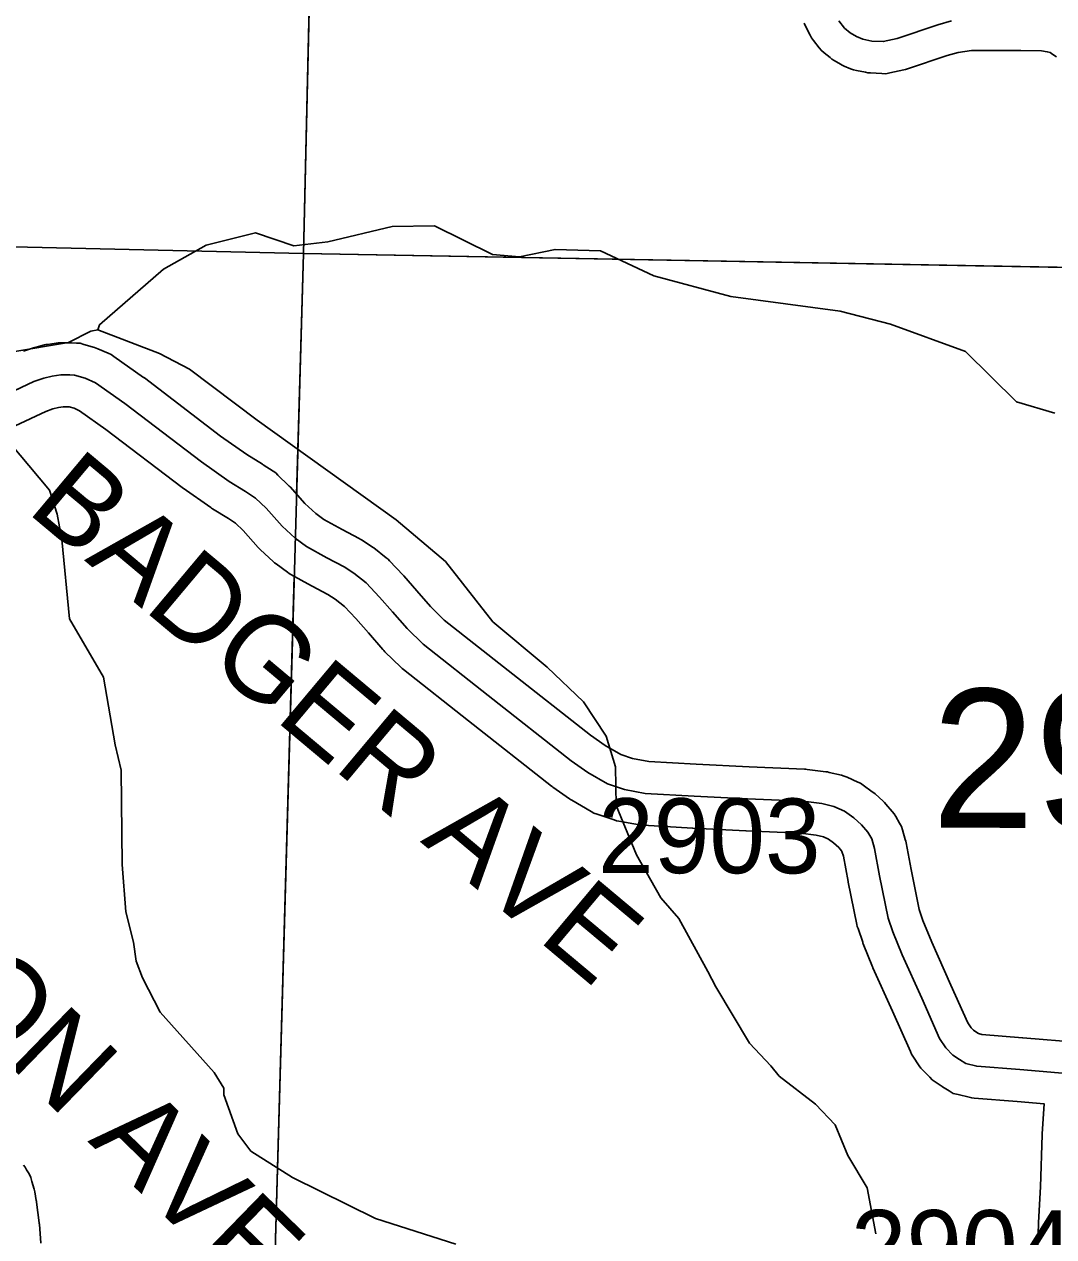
# Model space of a CAD drawing. Extents: x -132.8 to -73.3, y -60 to -26.
# Drawn here: x -120.982 to -120.019, y -43.311 to -42.176 of the extents above; entities that cross this region are included whole.
import ezdxf

# ---------------------------------------------------------------- set-up
doc = ezdxf.new("R2010")
doc.units = 0
for name, color, linetype in [('tdCoHydroRiver', 7, 'Continuous'), ('tdCoSecRdNmbr', 7, 'Continuous'), ('tdCoSecRdTxt', 7, 'Continuous'), ('tdCoSecRteBand', 7, 'Continuous'), ('tdCoSecRteCL', 7, 'Continuous'), ('tdCoSectLine', 7, 'Continuous'), ('tdCoSectLinePart', 7, 'Continuous'), ('tdCoSectNmbr', 7, 'Continuous'), ('tdCoSurfBitum', 7, 'Continuous'), ('tdCoSurfGravel', 7, 'Continuous')]:
    doc.layers.add(name, color=color, linetype=linetype)

msp = doc.modelspace()

# ---------------------------------------------------------------- linework, layer by layer
at = {"layer": 'tdCoHydroRiver'}
for points in [[(-120.0176, -42.5397), (-120.0536, -42.5292), (-120.1013, -42.4822), (-120.1716, -42.4566), (-120.2186, -42.4443), (-120.3208, -42.4305), (-120.3929, -42.4112), (-120.4428, -42.3878), (-120.4854, -42.3866), (-120.5187, -42.3936), (-120.5439, -42.3913), (-120.5984, -42.3646), (-120.6379, -42.3651), (-120.6982, -42.3793), (-120.7299, -42.3831), (-120.7659, -42.3711), (-120.812, -42.3825), (-120.852, -42.4051), (-120.9118, -42.4571), (-120.9135, -42.4618)], [(-120.9135, -42.4618), (-120.9199, -42.4632), (-120.9407, -42.4737), (-121.0453, -42.4913)], [(-120.1851, -43.3081), (-120.1934, -43.2653), (-120.2115, -43.2349), (-120.2234, -43.2061), (-120.2418, -43.1867), (-120.2758, -43.1606), (-120.2834, -43.1509), (-120.3034, -43.1298), (-120.3351, -43.0769), (-120.3426, -43.0625), (-120.3697, -43.0129), (-120.3865, -42.9935), (-120.4091, -42.9534), (-120.4284, -42.9072), (-120.429, -42.8709), (-120.4377, -42.8422), (-120.4589, -42.8101), (-120.4928, -42.7776), (-120.5437, -42.7352), (-120.5879, -42.6788), (-120.6342, -42.6397), (-120.7643, -42.5463), (-120.8277, -42.4988), (-120.8557, -42.4839), (-120.9135, -42.4618)], [(-120.5783, -43.318), (-120.6534, -43.2939), (-120.7313, -43.2555), (-120.7701, -43.2308), (-120.7823, -43.2147), (-120.7955, -43.178), (-120.7953, -43.1717), (-120.8044, -43.1573), (-120.855, -43.1007), (-120.8715, -43.0687), (-120.8774, -43.0528), (-120.8801, -43.0353), (-120.8872, -43.0068), (-120.8907, -42.9625), (-120.8915, -42.8741), (-120.8972, -42.8503), (-120.9081, -42.7869), (-120.9398, -42.7324), (-120.9472, -42.6581), (-120.9513, -42.6343), (-120.9586, -42.612), (-121.0427, -42.5119), (-121.0457, -42.504), (-121.0453, -42.4913)]]:
    msp.add_lwpolyline(points, dxfattribs=at)
at = {"layer": 'tdCoSecRteBand'}
for points in [[(-120.0161, -42.2063), (-120.0195, -42.2039), (-120.0221, -42.2023), (-120.0248, -42.2014), (-120.0302, -42.2006), (-120.0496, -42.2002), (-120.0958, -42.2004), (-120.1082, -42.2021), (-120.1183, -42.205), (-120.1556, -42.2176), (-120.1573, -42.2181), (-120.1591, -42.2185), (-120.1722, -42.2212), (-120.1759, -42.222), (-120.1797, -42.2218), (-120.1903, -42.2213), (-120.1926, -42.2212), (-120.1949, -42.2207), (-120.2033, -42.219), (-120.2062, -42.2184), (-120.2088, -42.2173), (-120.2147, -42.2149), (-120.2166, -42.2141), (-120.2183, -42.2131), (-120.2242, -42.2096), (-120.2263, -42.2084), (-120.2281, -42.2069), (-120.2335, -42.2025), (-120.2361, -42.2004), (-120.2381, -42.1978), (-120.2436, -42.1909), (-120.2454, -42.1885), (-120.2468, -42.1858), (-120.2498, -42.1799), (-120.2524, -42.1747)], [(-120.9831, -42.4819), (-120.9737, -42.4787), (-120.9725, -42.4783), (-120.9712, -42.478), (-120.9634, -42.476), (-120.962, -42.4757), (-120.9606, -42.4755), (-120.9524, -42.4743), (-120.9502, -42.4739), (-120.9479, -42.4739), (-120.9396, -42.4739), (-120.9387, -42.4739), (-120.9379, -42.474), (-120.9335, -42.4742), (-120.9299, -42.4744), (-120.9265, -42.4754), (-120.9166, -42.4784), (-120.9149, -42.4789), (-120.9133, -42.4796), (-120.9037, -42.4838), (-120.9008, -42.485), (-120.8983, -42.4868), (-120.8707, -42.5063), (-120.8703, -42.5066), (-120.8698, -42.5069), (-120.7985, -42.5613), (-120.7739, -42.5787), (-120.7594, -42.5876), (-120.759, -42.5878), (-120.7586, -42.5881), (-120.7492, -42.5943), (-120.7468, -42.5958), (-120.7448, -42.5978), (-120.7349, -42.6075), (-120.7342, -42.6082), (-120.7335, -42.6089), (-120.7197, -42.6244), (-120.7095, -42.6337), (-120.7018, -42.6394), (-120.6847, -42.6489), (-120.6689, -42.6571), (-120.6677, -42.6578), (-120.6665, -42.6585), (-120.6574, -42.6644), (-120.6562, -42.6652), (-120.6552, -42.666), (-120.6436, -42.6752), (-120.6418, -42.6765), (-120.6403, -42.6781), (-120.6277, -42.6914), (-120.6273, -42.6919), (-120.627, -42.6923), (-120.6149, -42.7061), (-120.6148, -42.7062), (-120.6147, -42.7063), (-120.6021, -42.721), (-120.5891, -42.7336), (-120.5294, -42.7807), (-120.4524, -42.8413), (-120.4386, -42.851), (-120.424, -42.8594), (-120.413, -42.8632), (-120.3977, -42.8659), (-120.3535, -42.8685), (-120.3039, -42.871), (-120.252, -42.8732), (-120.2507, -42.8732), (-120.2495, -42.8734), (-120.232, -42.8756), (-120.2304, -42.8758), (-120.2288, -42.8762), (-120.2174, -42.8789), (-120.2147, -42.8796), (-120.2121, -42.8807), (-120.2022, -42.8852), (-120.1995, -42.8864), (-120.1971, -42.8881), (-120.1885, -42.8943), (-120.1871, -42.8953), (-120.1858, -42.8964), (-120.1784, -42.9031), (-120.177, -42.9044), (-120.1757, -42.9058), (-120.1698, -42.9127), (-120.1679, -42.915), (-120.1664, -42.9176), (-120.163, -42.9238), (-120.1613, -42.9267), (-120.1604, -42.9299), (-120.1577, -42.939), (-120.1572, -42.9405), (-120.1569, -42.9421), (-120.1523, -42.9672), (-120.1446, -43.0047), (-120.1411, -43.015), (-120.1329, -43.0352), (-120.1149, -43.0754), (-120.1149, -43.0754), (-120.1149, -43.0754), (-120.0991, -43.1108), (-120.0961, -43.1154), (-120.0939, -43.1176), (-120.0906, -43.1198), (-120.089, -43.1208), (-120.086, -43.1215), (-120.0479, -43.1246), (-120.0478, -43.1246), (-120.0477, -43.1246), (-119.9942, -43.1291)], [(-120.0357, -43.3886), (-120.033, -43.2982), (-120.033, -43.2978), (-120.033, -43.2975), (-120.0312, -43.2642), (-120.0295, -43.2154), (-120.0295, -43.2151), (-120.0295, -43.2147), (-120.0278, -43.1865), (-120.0528, -43.1844), (-120.0931, -43.1812), (-120.0955, -43.181), (-120.0978, -43.1804), (-120.108, -43.1779), (-120.1127, -43.1768), (-120.1167, -43.1742), (-120.1227, -43.1705), (-120.1229, -43.1704), (-120.1232, -43.1702), (-120.1296, -43.166), (-120.1324, -43.1642), (-120.1348, -43.1617), (-120.1412, -43.155), (-120.1431, -43.1531), (-120.1446, -43.1509), (-120.1505, -43.142), (-120.1519, -43.1399), (-120.1529, -43.1375), (-120.1697, -43.0999), (-120.1879, -43.0592), (-120.1881, -43.0587), (-120.1884, -43.0581), (-120.197, -43.0367), (-120.1973, -43.036), (-120.1975, -43.0353), (-120.2019, -43.0225), (-120.2026, -43.0206), (-120.203, -43.0187), (-120.2111, -42.979), (-120.2112, -42.9787), (-120.2112, -42.9784), (-120.2156, -42.9546), (-120.2169, -42.9502), (-120.2173, -42.9495), (-120.22, -42.9464), (-120.2247, -42.9421), (-120.2296, -42.9387), (-120.2341, -42.9366), (-120.2411, -42.9349), (-120.2558, -42.9331), (-120.3066, -42.9309), (-120.3067, -42.9309), (-120.3068, -42.9309), (-120.3566, -42.9284), (-120.3567, -42.9284), (-120.3569, -42.9284), (-120.403, -42.9257), (-120.4048, -42.9256), (-120.4065, -42.9253), (-120.4258, -42.9218), (-120.428, -42.9215), (-120.4301, -42.9207), (-120.4461, -42.9153), (-120.449, -42.9143), (-120.4516, -42.9128), (-120.4698, -42.9022), (-120.4709, -42.9016), (-120.4719, -42.9009), (-120.4874, -42.89), (-120.4881, -42.8895), (-120.4888, -42.889), (-120.5665, -42.8279), (-120.5665, -42.8278), (-120.5665, -42.8278), (-120.6274, -42.7797), (-120.6286, -42.7788), (-120.6297, -42.7778), (-120.6448, -42.7632), (-120.6458, -42.7622), (-120.6467, -42.7612), (-120.6601, -42.7455), (-120.6718, -42.7322), (-120.6824, -42.7209), (-120.6912, -42.714), (-120.698, -42.7096), (-120.7128, -42.7019), (-120.7131, -42.7017), (-120.7134, -42.7016), (-120.7326, -42.691), (-120.7344, -42.69), (-120.736, -42.6888), (-120.7466, -42.6809), (-120.7479, -42.6799), (-120.749, -42.6789), (-120.7614, -42.6675), (-120.7624, -42.6666), (-120.7634, -42.6655), (-120.7775, -42.6497), (-120.7846, -42.6428), (-120.7912, -42.6385), (-120.806, -42.6294), (-120.8069, -42.6289), (-120.8076, -42.6283), (-120.8335, -42.6101), (-120.834, -42.6097), (-120.8345, -42.6094), (-120.9058, -42.555), (-120.9304, -42.5376), (-120.9356, -42.5353), (-120.9403, -42.5339), (-120.9404, -42.5339), (-120.9457, -42.5339), (-120.9502, -42.5346), (-120.9555, -42.5359), (-120.9621, -42.5382), (-120.9907, -42.5516)], [(-120.9829, -43.2439), (-120.9813, -43.2459), (-120.98, -43.2482), (-120.9778, -43.2521), (-120.976, -43.2554), (-120.975, -43.2591), (-120.973, -43.2665), (-120.9727, -43.2677), (-120.9725, -43.2688), (-120.971, -43.277), (-120.9709, -43.2778), (-120.9708, -43.2785), (-120.9683, -43.2978), (-120.9682, -43.2985), (-120.9681, -43.2993), (-120.9668, -43.3171)]]:
    msp.add_lwpolyline(points, dxfattribs=at)
at = {"layer": 'tdCoSecRteCL'}
for points in [[(-120.22, -42.1724), (-120.2145, -42.1793), (-120.2091, -42.1837), (-120.2032, -42.1872), (-120.1973, -42.1896), (-120.1889, -42.1914), (-120.1783, -42.1919), (-120.1652, -42.1891), (-120.1272, -42.1763), (-120.1144, -42.1726)], [(-121.0034, -42.5244), (-120.9733, -42.5103), (-120.964, -42.5071), (-120.9561, -42.5051), (-120.9479, -42.5039), (-120.9396, -42.5039), (-120.9351, -42.5042), (-120.9253, -42.5071), (-120.9156, -42.5113), (-120.888, -42.5308), (-120.8163, -42.5855), (-120.7904, -42.6038), (-120.7751, -42.6132), (-120.7657, -42.6193), (-120.7558, -42.6289), (-120.741, -42.6455), (-120.7287, -42.6568), (-120.7181, -42.6647), (-120.6989, -42.6753), (-120.6828, -42.6837), (-120.6737, -42.6896), (-120.6621, -42.6987), (-120.6496, -42.712), (-120.6375, -42.7259), (-120.6239, -42.7416), (-120.6089, -42.7562), (-120.5479, -42.8043), (-120.4703, -42.8654), (-120.4547, -42.8763), (-120.4365, -42.8869), (-120.4205, -42.8923), (-120.4012, -42.8958), (-120.3551, -42.8985), (-120.3053, -42.9009), (-120.2533, -42.9032), (-120.2357, -42.9054), (-120.2244, -42.9081), (-120.2145, -42.9125), (-120.2059, -42.9187), (-120.1985, -42.9254), (-120.1926, -42.9323), (-120.1891, -42.9384), (-120.1864, -42.9476), (-120.1817, -42.973), (-120.1736, -43.0127), (-120.1692, -43.0255), (-120.1605, -43.0469), (-120.1423, -43.0876), (-120.1255, -43.1254), (-120.1196, -43.1342), (-120.1132, -43.1409), (-120.1068, -43.1451), (-120.1009, -43.1488), (-120.0907, -43.1513), (-120.0503, -43.1545), (-119.9961, -43.1591)]]:
    msp.add_lwpolyline(points, dxfattribs=at)
at = {"layer": 'tdCoSectLine'}
for points in [[(-120.721, -42.3904), (-120.6973, -41.3747)], [(-121.6589, -42.3688), (-120.721, -42.3904)], [(-120.7492, -43.3906), (-120.721, -42.3904)], [(-120.721, -42.3904), (-119.723, -42.4085)]]:
    msp.add_lwpolyline(points, dxfattribs=at)
at = {"layer": 'tdCoSectLinePart'}
for points in [[(-120.721, -42.3904), (-120.7042, -41.6693)], [(-121.6589, -42.3688), (-120.721, -42.3904)], [(-120.7274, -42.6162), (-120.721, -42.3904)], [(-120.721, -42.3904), (-119.888, -42.4055)], [(-120.7492, -43.3906), (-120.7295, -42.6926)]]:
    msp.add_lwpolyline(points, dxfattribs=at)
at = {"layer": 'tdCoSurfBitum'}
msp.add_lwpolyline([(-121.0034, -42.5244), (-120.9733, -42.5103), (-120.964, -42.5071), (-120.9561, -42.5051), (-120.9479, -42.5039), (-120.9396, -42.5039), (-120.9351, -42.5042), (-120.9253, -42.5071), (-120.9156, -42.5113), (-120.888, -42.5308), (-120.8163, -42.5855), (-120.7904, -42.6038), (-120.7751, -42.6132), (-120.7657, -42.6193), (-120.7558, -42.6289), (-120.741, -42.6455), (-120.7287, -42.6568), (-120.7181, -42.6647), (-120.6989, -42.6753), (-120.6828, -42.6837), (-120.6737, -42.6896), (-120.6621, -42.6987), (-120.6496, -42.712), (-120.6375, -42.7259), (-120.6239, -42.7416), (-120.6089, -42.7562), (-120.5479, -42.8043), (-120.4703, -42.8654), (-120.4547, -42.8763), (-120.4365, -42.8869), (-120.4205, -42.8923), (-120.4012, -42.8958), (-120.3551, -42.8985), (-120.3053, -42.9009), (-120.2533, -42.9032), (-120.2357, -42.9054), (-120.2244, -42.9081), (-120.2145, -42.9125), (-120.2059, -42.9187), (-120.1985, -42.9254), (-120.1926, -42.9323), (-120.1891, -42.9384), (-120.1864, -42.9476), (-120.1817, -42.973), (-120.1736, -43.0127), (-120.1692, -43.0255), (-120.1605, -43.0469), (-120.1423, -43.0876), (-120.1255, -43.1254), (-120.1196, -43.1342), (-120.1132, -43.1409), (-120.1068, -43.1451), (-120.1009, -43.1488), (-120.0907, -43.1513), (-120.0503, -43.1545), (-119.9961, -43.1591)], dxfattribs=at)
at = {"layer": 'tdCoSurfGravel'}
msp.add_lwpolyline([(-120.22, -42.1724), (-120.2145, -42.1793), (-120.2091, -42.1837), (-120.2032, -42.1872), (-120.1973, -42.1896), (-120.1889, -42.1914), (-120.1783, -42.1919), (-120.1652, -42.1891), (-120.1272, -42.1763), (-120.1144, -42.1726)], dxfattribs=at)

# ---------------------------------------------------------------- texts
at = {"layer": 'tdCoSecRdNmbr'}
for s, rotation, p in [('2903', 359.9099, (-120.4452, -42.9704)), ('2904', 359.9102, (-120.2087, -43.3559))]:
    msp.add_text(s, height=0.07, rotation=rotation, dxfattribs=at).set_placement(p)
at = {"layer": 'tdCoSecRdTxt'}
for s, rotation, p in [('BADGER AVE', 320.0297, (-120.9812, -42.6316)), ('JEFFERSON AVE', 315.8366, (-121.4009, -42.7578))]:
    msp.add_text(s, height=0.08, rotation=rotation, dxfattribs=at).set_placement(p)
at = {"layer": 'tdCoSectNmbr'}
msp.add_text('29', height=0.13, rotation=359.9101, dxfattribs=at).set_placement((-120.1331, -42.928))

doc.saveas('drawing.dxf')
